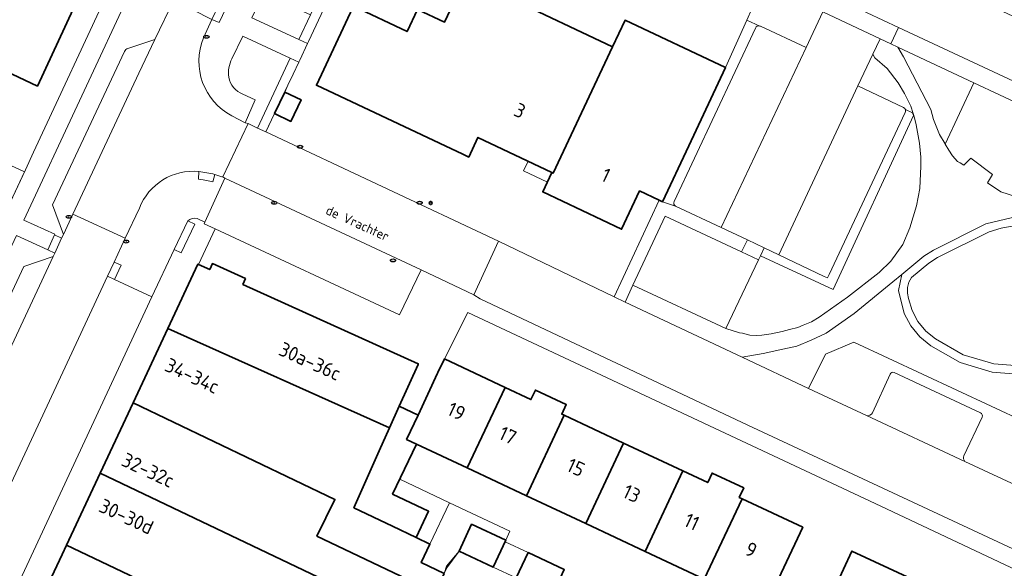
# Model space of a CAD drawing. Header units: metres. Extents: x 149984 to 156489, y 469398 to 478068.
# Tile 532 of 656: x 153874 to 153967, y 473916 to 473968. Entities that reach past the tile are written whole.
import ezdxf
from ezdxf.enums import TextEntityAlignment as Align

# ---------------------------------------------------------------- set-up
doc = ezdxf.new("R2010")
doc.units = ezdxf.units.M
doc.header["$LTSCALE"] = 0.75
for name, color, linetype, lineweight in [('B-WE-GR-BEPLANTING_CULTUUR_HEESTERS-GV', 252, 'Continuous', 18), ('B-WE-GR-HAAG-GV', 252, 'Continuous', 13), ('B-WE-GR-STRUIK-GV', 252, 'Continuous', 13), ('B-WE-IE-MEUBILAIR-S', 252, 'Continuous', 25), ('B-WE-OG-BEBOUWING-GV', 6, 'Continuous', 35), ('B-WE-OG-BEBOUWING-T18', 1, 'Continuous', 18), ('B-WE-OG-BEBOUWING_LUIFEL-GV', 6, 'Continuous', 18), ('B-WE-OG-TERREIN_BEGROEID-GV', 252, 'Continuous', 18), ('B-WE-OG-TERREIN_ERF-GV', 252, 'Continuous', 18), ('B-WE-OG-TOPOGRAFIE-T18', 7, 'Continuous', 18), ('B-WE-VH-GESLOTENVERHARDING_ASFALT-GV', 252, 'Continuous', 18), ('B-WE-VH-OPENVERHARDING_BETONELEMENT-GV', 252, 'Continuous', 18), ('B-WE-VH-OPENVERHARDING_BETONSTRAATSTEEN-GV', 252, 'Continuous', 18), ('B-WE-VH-OPENVERHARDING_STRAATBAKSTEEN-GV', 252, 'Continuous', 18), ('B-WE-VH-OPENVERHARDING_TEGEL-GV', 252, 'Continuous', 18)]:
    doc.layers.add(name, color=color, linetype=linetype, lineweight=lineweight)
doc.styles.add('NLCS-ISO', font='NLCS-ISO.ttf')
doc.styles.add('NLCS-ISO-M500-T18', font='NLCS-ISO.ttf', dxfattribs={"height": 0.9})
doc.styles.add('NLCS-ISO-M750-T18', font='NLCS-ISO.ttf', dxfattribs={"height": 1.35})

# ---------------------------------------------------------------- blocks, each defined once
blk = doc.blocks.new('SIE-MEUBILAIR_PAAL_LICHTMAST-SO')
for points in [[(-0.62, 0), (-1, 0)], [(-0.71, 0.71), (-0.44, 0.44)], [(0, 1), (0, 0.62)], [(0.44, 0.44), (0.71, 0.71)], [(1, 0), (0.62, 0)], [(-0.71, -0.71), (-0.44, -0.44)], [(0, -0.62), (0, -1)], [(0.44, -0.44), (0.71, -0.71)]]:
    blk.add_lwpolyline(points)
blk.add_circle((0, 0), 0.5)
blk = doc.blocks.new('SIE-MEUBILAIR_PUT_KOLK-SO')
blk.add_ellipse((0, 0), major_axis=(1.25, 0), ratio=0.54)
at = {"style": 'NLCS-ISO'}
blk.add_text('klk', height=0.75, dxfattribs=at).set_placement((0.03, 0), align=Align.MIDDLE_CENTER)

msp = doc.modelspace()

# ---------------------------------------------------------------- linework, layer by layer
at = {"layer": 'B-WE-GR-BEPLANTING_CULTUUR_HEESTERS-GV', "flags": 128}
for points in [[(153886.498, 473966.34), (153888.317, 473970.116), (153887.651, 473970.455), (153884.644, 473971.878), (153874.072, 473949.249), (153877.018, 473947.892), (153876.994, 473947.836), (153877.659, 473947.519), (153877.844, 473947.888), (153876.815, 473950.682), (153883.624, 473965.22)], [(153883.955, 473965.505), (153886.498, 473966.34)], [(153894.852, 473961.178), (153896.017, 473960.648), (153895.079, 473958.461), (153895.345, 473958.388), (153896.256, 473957.96), (153899.341, 473964.582), (153894.854, 473966.663), (153893.825, 473964.52)], [(153876.868, 473945.802), (153877.019, 473946.111), (153876.354, 473946.42), (153873.396, 473947.796), (153862.567, 473924.702), (153859.327, 473917.817)], [(153865.4, 473926.313), (153874.081, 473944.845), (153876.868, 473945.802)], [(153982.653, 473917.799), (153985.097, 473923.496), (153983.592, 473924.502), (153981.848, 473925.969), (153980.495, 473927.381), (153979.864, 473928.139), (153979.099, 473929.323), (153977.78, 473928.174), (153976.627, 473927.35), (153975.597, 473927.061), (153952.82, 473937.688), (153950.102, 473936.535), (153948.519, 473933.296)], [(153954.57, 473930.99), (153956.24, 473934.65)], [(153956.62, 473934.81), (153964.826, 473930.972)], [(153948.519, 473933.296), (153953.996, 473930.726)], [(153964.98, 473930.57), (153963.25, 473926.92)], [(153963.344, 473926.375), (153968.659, 473923.901)]]:
    msp.add_lwpolyline(points, dxfattribs=at)
for points in [[(153901.26, 473968.698), (153896.74, 473970.781), (153896.687, 473970.664), (153896.741, 473970.641), (153895.7, 473968.417), (153900.161, 473966.34)], [(153964.184, 473962.251), (153956.973, 473965.638), (153957.525, 473964.719), (153960.1, 473959.733), (153960.346, 473958.779), (153960.931, 473957.363), (153961.461, 473956.454), (153961.464, 473956.448)], [(153968.137, 473951.461), (153971.438, 473958.983), (153970.56, 473959.4), (153969.06, 473959.96), (153964.184, 473962.251), (153961.464, 473956.448), (153961.823, 473955.855), (153962.162, 473955.331), (153962.624, 473954.808), (153962.901, 473954.654), (153963.243, 473954.456), (153963.888, 473955.122), (153965.962, 473953.56), (153965.472, 473952.768), (153966.753, 473951.92)]]:
    msp.add_lwpolyline(points, close=True, dxfattribs=at)
at = {"layer": 'B-WE-GR-BEPLANTING_CULTUUR_HEESTERS-GV'}
for points in [[(153883.624, 473965.22, -0.214303), (153883.955, 473965.505)], [(153893.825, 473964.52, 0.150065), (153893.519, 473962.774)], [(153893.519, 473962.774, 0.2639), (153894.852, 473961.178)], [(153956.24, 473934.65, -0.358589), (153956.62, 473934.81)], [(153953.996, 473930.726, 0.389567), (153954.57, 473930.99)], [(153964.826, 473930.972, -0.402935), (153964.98, 473930.57)], [(153963.25, 473926.92, 0.326698), (153963.344, 473926.375)]]:
    msp.add_lwpolyline(points, format="xyb", dxfattribs=at)
at = {"layer": 'B-WE-GR-HAAG-GV', "flags": 128}
for points in [[(153900.98, 473965.958), (153901.076, 473966.165), (153910.17, 473985.53), (153910.975, 473987.245), (153910.102, 473987.67), (153908.108, 473983.111), (153905.884, 473978.291), (153905.759, 473978.351), (153901.26, 473968.698), (153900.161, 473966.34)], [(153897.04, 473957.593), (153899.138, 473962.039), (153899.622, 473963.063), (153900.16, 473964.202), (153899.341, 473964.582), (153896.256, 473957.96)]]:
    msp.add_lwpolyline(points, close=True, dxfattribs=at)
at = {"layer": 'B-WE-GR-STRUIK-GV', "flags": 128}
for points in [[(153900.98, 473965.958), (153901.076, 473966.165), (153910.17, 473985.53), (153910.976, 473987.245), (153910.192, 473987.627), (153908.108, 473983.111), (153905.884, 473978.291), (153905.759, 473978.351), (153901.26, 473968.698), (153900.161, 473966.34)], [(153899.138, 473962.039), (153899.622, 473963.063), (153900.16, 473964.202), (153899.341, 473964.582), (153896.256, 473957.96), (153897.04, 473957.593), (153897.859, 473959.328), (153898.825, 473961.375)], [(153950.001, 473943.901), (153945.676, 473945.96), (153944.304, 473946.61), (153943.945, 473945.853), (153950.86, 473942.668), (153958.449, 473959.144), (153958.368, 473959.389), (153957.697, 473959.711), (153957.716, 473959.637), (153957.712, 473959.527), (153957.685, 473959.446), (153950.455, 473944.086), (153950.298, 473943.769)], [(153934.337, 473951.134), (153930.067, 473941.955), (153931.109, 473941.466), (153931.845, 473943.081), (153934.926, 473949.627), (153942.157, 473946.245), (153942.72, 473947.361), (153940.233, 473948.539), (153935.888, 473950.561), (153934.662, 473950.983)]]:
    msp.add_lwpolyline(points, close=True, dxfattribs=at)
for points in [[(153967.841, 473949.491), (153965.336, 473948.881), (153960.366, 473946.396), (153959.438, 473945.81), (153957.35, 473944.084), (153957.033, 473942.581), (153957.577, 473940.399), (153958.212, 473939.211), (153959.066, 473938.171), (153960.108, 473937.318), (153962.874, 473935.749), (153965.92, 473934.837), (153971.97, 473934.345)], [(153972.11, 473935.153), (153966.074, 473935.622), (153963.185, 473936.486), (153960.565, 473937.975), (153959.644, 473938.725), (153958.887, 473939.64), (153958.324, 473940.686), (153957.977, 473941.821), (153957.882, 473942.328), (153957.9, 473942.844), (153958.031, 473943.344), (153958.266, 473943.803), (153959.919, 473945.169), (153960.747, 473945.692), (153965.641, 473948.139), (153966.794, 473948.465), (153967.969, 473948.701)]]:
    msp.add_lwpolyline(points, dxfattribs=at)
at = {"layer": 'B-WE-OG-BEBOUWING-GV', "flags": 128}
for points in [[(153873.11, 473971.876), (153869.688, 473964.604), (153868.899, 473962.926), (153870.954, 473961.959), (153871.742, 473963.638), (153875.365, 473961.937), (153878.771, 473969.213)], [(153924.172, 473953.757), (153924.292, 473953.701), (153929.931, 473965.666), (153920.007, 473970.364), (153915.978, 473972.23), (153913.992, 473968.005), (153911.415, 473969.205), (153910.428, 473967.106), (153905.358, 473969.502), (153905.296, 473969.371), (153901.835, 473962.021), (153915.722, 473955.474), (153915.855, 473955.411), (153916.277, 473955.213), (153917.155, 473957.075)], [(153924.172, 473953.757), (153923.299, 473951.904), (153930.774, 473948.381), (153932.478, 473951.999), (153934.337, 473951.134), (153934.662, 473950.983), (153937.164, 473956.292), (153940.648, 473963.683), (153931.116, 473968.178), (153929.931, 473965.666), (153924.292, 473953.701)], [(153898.825, 473961.375), (153897.859, 473959.328), (153899.411, 473958.596), (153900.376, 473960.643)], [(153894.846, 473943.131), (153895.104, 473943.706), (153891.969, 473945.118), (153891.71, 473944.544), (153890.648, 473945.023), (153890.581, 473945.053), (153887.74, 473938.979), (153908.777, 473929.558), (153909.696, 473931.609), (153911.47, 473935.572), (153911.496, 473935.63)], [(153913.962, 473915.75), (153911.769, 473916.796), (153912.603, 473918.544), (153911.289, 473919.171), (153909.05, 473920.239), (153905.386, 473921.987), (153907.799, 473927.375), (153908.777, 473929.558), (153887.74, 473938.979), (153884.438, 473931.92), (153903.582, 473922.783), (153901.887, 473919.299), (153913.101, 473913.947)], [(153916.146, 473925.758), (153919.723, 473933.381), (153913.966, 473936.081), (153913.361, 473934.79), (153913.357, 473934.782), (153913.333, 473934.73), (153911.477, 473930.773), (153910.391, 473928.458), (153911.321, 473928.022)], [(153919.723, 473933.381), (153916.146, 473925.758), (153921.764, 473923.121), (153925.343, 473930.746), (153925.102, 473930.859), (153925.527, 473931.764), (153922.603, 473933.136), (153922.178, 473932.23)], [(153901.887, 473919.299), (153903.582, 473922.783), (153884.438, 473931.92), (153881.328, 473925.272), (153911.609, 473910.819), (153913.101, 473913.947)], [(153905.386, 473921.987), (153909.05, 473920.239), (153911.289, 473919.171), (153912.477, 473921.662), (153909.06, 473923.288), (153911.321, 473928.022), (153910.391, 473928.458), (153911.477, 473930.773), (153909.696, 473931.609), (153908.777, 473929.558), (153907.799, 473927.375)], [(153925.343, 473930.746), (153921.764, 473923.121), (153927.383, 473920.484), (153930.962, 473928.111)], [(153927.383, 473920.484), (153933.002, 473917.847), (153936.581, 473925.475), (153930.962, 473928.111)], [(153911.609, 473910.819), (153881.328, 473925.272), (153878.14, 473918.456), (153902.622, 473906.772), (153908.368, 473904.029)], [(153933.002, 473917.847), (153938.62, 473915.21), (153942.201, 473922.84), (153941.942, 473922.961), (153942.363, 473923.858), (153939.366, 473925.263), (153938.945, 473924.366), (153936.581, 473925.475)], [(153938.62, 473915.21), (153944.375, 473912.51), (153947.954, 473920.142), (153942.201, 473922.84)], [(153918.593, 473916.366), (153919.787, 473918.909), (153916.556, 473920.424), (153915.363, 473917.88)], [(153877.718, 473917.555), (153874.951, 473911.64), (153899.381, 473899.981), (153899.95, 473901.173), (153902.622, 473906.772), (153878.14, 473918.456)], [(153924.214, 473913.731), (153925.342, 473916.134), (153921.91, 473917.743), (153920.783, 473915.339)], [(153955.136, 473908.432), (153958.289, 473915.259), (153952.615, 473917.88), (153949.462, 473911.053), (153948.791, 473909.6), (153951.918, 473908.156), (153954.465, 473906.979)]]:
    msp.add_lwpolyline(points, close=True, dxfattribs=at)
at = {"layer": 'B-WE-OG-BEBOUWING_LUIFEL-GV', "flags": 128}
for points in [[(153874.138, 473953.799), (153872.017, 473954.786), (153870.251, 473951.011), (153872.351, 473949.959)], [(153921.909, 473954.827), (153921.471, 473953.897), (153923.735, 473952.831), (153924.172, 473953.757)], [(153909.736, 473924.706), (153909.06, 473923.289), (153912.476, 473921.659), (153911.289, 473919.171), (153912.603, 473918.544), (153914.466, 473922.449)], [(153916.556, 473920.424), (153919.787, 473918.909), (153920.189, 473919.765), (153914.466, 473922.449), (153912.603, 473918.544), (153911.769, 473916.796), (153913.962, 473915.75), (153914.215, 473916.28), (153915.363, 473917.88)], [(153921.91, 473917.743), (153919.721, 473918.769), (153918.593, 473916.366), (153920.783, 473915.339)]]:
    msp.add_lwpolyline(points, close=True, dxfattribs=at)
at = {"layer": 'B-WE-OG-TERREIN_BEGROEID-GV', "flags": 128}
msp.add_lwpolyline([(153958.368, 473959.389), (153958.449, 473959.144), (153950.86, 473942.668), (153943.945, 473945.853), (153943.772, 473945.49), (153940.66, 473938.961), (153941.946, 473938.555), (153942.257, 473938.526), (153942.955, 473938.352), (153943.554, 473938.302), (153944.077, 473938.327), (153944.95, 473938.452), (153946.022, 473938.676), (153946.695, 473938.875), (153947.493, 473939.075), (153947.992, 473939.274), (153948.789, 473939.598), (153949.503, 473940.051), (153952.204, 473941.946), (153955.209, 473944.281), (153956.318, 473945.336), (153957.452, 473946.944), (153958.128, 473948.506), (153958.764, 473950.594), (153959.055, 473952.243), (153959.172, 473954.348), (153959.146, 473955.193), (153959.022, 473956.545), (153958.719, 473958.266), (153958.557, 473958.927), (153958.441, 473959.349), (153958.221, 473960.048), (153957.601, 473961.226), (153956.997, 473962.231), (153955.958, 473963.605), (153954.785, 473964.611), (153954.6, 473964.95), (153953.191, 473961.955), (153957.507, 473959.912), (153957.55, 473959.89), (153957.615, 473959.84), (153957.696, 473959.715), (153957.697, 473959.711)], close=True, dxfattribs=at)
for points in [[(153967.969, 473948.701), (153966.794, 473948.465), (153965.641, 473948.139), (153960.747, 473945.692), (153959.919, 473945.169), (153958.266, 473943.803), (153958.031, 473943.344), (153957.9, 473942.844), (153957.882, 473942.328), (153957.977, 473941.821), (153958.324, 473940.686), (153958.887, 473939.64), (153959.644, 473938.725), (153960.565, 473937.975), (153963.185, 473936.486), (153966.074, 473935.622), (153972.11, 473935.153)], [(153971.97, 473934.345), (153965.92, 473934.837), (153962.874, 473935.749), (153960.108, 473937.318), (153959.066, 473938.171), (153958.212, 473939.211), (153957.577, 473940.399), (153957.033, 473942.581), (153957.35, 473944.084), (153956.515, 473943.394), (153952.847, 473940.396), (153950.166, 473938.52), (153948.764, 473937.878), (153947.393, 473937.28), (153946.072, 473937.005), (153944.205, 473936.597), (153942.213, 473936.255), (153948.519, 473933.296), (153950.102, 473936.535), (153952.82, 473937.688), (153975.597, 473927.061)]]:
    msp.add_lwpolyline(points, dxfattribs=at)
at = {"layer": 'B-WE-OG-TERREIN_ERF-GV', "flags": 128}
for points in [[(153872.017, 473954.786), (153871.304, 473953.262), (153870.251, 473951.011), (153872.351, 473949.959), (153874.236, 473954.01), (153875.012, 473955.677), (153882.313, 473971.364), (153881.923, 473972.362), (153881.609, 473973.165), (153846.177, 473989.761), (153844.697, 473989.759), (153834.53, 473968.048), (153836.837, 473966.744), (153837.971, 473969.168), (153843.586, 473966.54), (153849.185, 473963.919), (153848.603, 473962.722), (153854.113, 473960.042), (153859.578, 473957.384), (153860.102, 473958.505), (153865.61, 473955.926), (153866.324, 473957.452)], [(153862.06, 473977.076), (153867.585, 473974.476), (153873.11, 473971.876), (153878.771, 473969.213), (153875.365, 473961.937), (153871.742, 473963.638), (153870.954, 473961.959), (153868.899, 473962.926), (153863.374, 473965.522), (153864.162, 473967.2), (153858.635, 473969.796), (153853.108, 473972.393), (153847.581, 473974.989), (153842.032, 473977.596), (153841.935, 473977.642), (153845.348, 473984.938), (153851.009, 473982.275), (153856.534, 473979.675)]]:
    msp.add_lwpolyline(points, close=True, dxfattribs=at)
for points in [[(153910.17, 473985.53), (153901.076, 473966.165), (153900.98, 473965.958), (153900.252, 473964.398), (153900.16, 473964.202), (153899.622, 473963.063), (153899.138, 473962.039), (153898.825, 473961.375), (153900.376, 473960.643), (153899.411, 473958.596), (153897.859, 473959.328), (153897.04, 473957.593), (153919.11, 473947.237), (153930.067, 473941.955), (153934.337, 473951.134), (153932.478, 473951.999), (153930.774, 473948.381), (153923.299, 473951.904), (153924.172, 473953.757), (153917.155, 473957.075), (153916.277, 473955.213), (153915.855, 473955.411), (153915.722, 473955.474), (153901.835, 473962.021), (153905.296, 473969.371)], [(153905.358, 473969.502), (153910.428, 473967.106), (153911.415, 473969.205), (153913.992, 473968.005), (153915.978, 473972.23)], [(153920.007, 473970.364), (153929.931, 473965.666), (153931.116, 473968.178), (153940.648, 473963.683), (153942.671, 473968.193), (153943.144, 473969.247)], [(153978.28, 473911.32), (153954.84, 473922.38), (153916.2, 473940.49), (153913.966, 473936.081), (153919.723, 473933.381), (153922.178, 473932.23), (153922.603, 473933.136), (153925.527, 473931.764), (153925.102, 473930.859), (153925.343, 473930.746), (153930.962, 473928.111), (153936.581, 473925.475), (153938.945, 473924.366), (153939.366, 473925.263), (153942.363, 473923.858), (153941.942, 473922.961), (153942.201, 473922.84), (153947.954, 473920.142), (153944.375, 473912.51)], [(153938.62, 473915.21), (153933.002, 473917.847), (153927.383, 473920.484), (153921.764, 473923.121), (153916.146, 473925.758), (153911.321, 473928.022), (153909.06, 473923.288), (153912.477, 473921.662), (153911.289, 473919.171), (153912.603, 473918.544), (153911.769, 473916.796), (153913.962, 473915.75), (153914.174, 473916.458), (153915.363, 473917.88), (153916.556, 473920.424), (153919.787, 473918.909), (153918.593, 473916.366), (153920.783, 473915.339), (153921.91, 473917.743), (153925.342, 473916.134)], [(153949.462, 473911.053), (153952.615, 473917.88), (153958.289, 473915.259)]]:
    msp.add_lwpolyline(points, dxfattribs=at)
at = {"layer": 'B-WE-VH-GESLOTENVERHARDING_ASFALT-GV', "flags": 128}
msp.add_lwpolyline([(153968.137, 473951.461), (153966.753, 473951.92), (153965.472, 473952.768), (153965.962, 473953.56), (153963.888, 473955.122), (153963.243, 473954.456), (153962.901, 473954.654), (153962.624, 473954.808), (153962.162, 473955.331), (153961.823, 473955.855), (153961.464, 473956.448), (153961.461, 473956.454), (153960.931, 473957.363), (153960.346, 473958.779), (153960.1, 473959.733), (153957.525, 473964.719), (153956.973, 473965.638), (153956.312, 473965.948), (153955.294, 473966.426), (153954.6, 473964.95), (153954.785, 473964.611), (153955.958, 473963.605), (153956.997, 473962.231), (153957.601, 473961.226), (153958.221, 473960.048), (153958.441, 473959.349), (153958.557, 473958.927), (153958.719, 473958.266), (153959.022, 473956.545), (153959.146, 473955.193), (153959.172, 473954.348), (153959.055, 473952.243), (153958.764, 473950.594), (153958.128, 473948.506), (153957.452, 473946.944), (153956.318, 473945.336), (153955.209, 473944.281), (153952.204, 473941.946), (153949.503, 473940.051), (153948.789, 473939.598), (153947.992, 473939.274), (153947.493, 473939.075), (153946.695, 473938.875), (153946.022, 473938.676), (153944.95, 473938.452), (153944.077, 473938.327), (153943.554, 473938.302), (153942.955, 473938.352), (153942.257, 473938.526), (153941.946, 473938.555), (153940.66, 473938.961), (153931.845, 473943.081), (153931.109, 473941.466), (153942.213, 473936.255), (153944.205, 473936.597), (153946.072, 473937.005), (153947.393, 473937.28), (153948.764, 473937.878), (153950.166, 473938.52), (153952.847, 473940.396), (153956.515, 473943.394), (153957.35, 473944.084), (153959.438, 473945.81), (153960.366, 473946.396), (153965.336, 473948.881), (153967.841, 473949.491)], dxfattribs=at)
at = {"layer": 'B-WE-VH-OPENVERHARDING_BETONELEMENT-GV', "flags": 128}
for points in [[(153893.251, 473969.296), (153892.594, 473969.634), (153891.927, 473968.26), (153892.609, 473967.968)], [(153888.348, 473946.464), (153889.016, 473946.145), (153890.304, 473948.846), (153889.636, 473949.165)], [(153877.659, 473947.519), (153876.994, 473947.836), (153876.354, 473946.42), (153877.019, 473946.111)], [(153882.65, 473945.268), (153882.023, 473943.913), (153882.696, 473943.604), (153883.322, 473944.957)]]:
    msp.add_lwpolyline(points, close=True, dxfattribs=at)
msp.add_lwpolyline([(153890.683, 473953.835), (153890.639, 473953.12), (153891.102, 473953.048), (153891.562, 473952.96), (153892.019, 473952.855), (153892.184, 473953.572)], dxfattribs=at)
at = {"layer": 'B-WE-VH-OPENVERHARDING_BETONELEMENT-GV'}
msp.add_lwpolyline([(153892.184, 473953.572, 0.024482), (153890.683, 473953.835)], format="xyb", dxfattribs=at)
at = {"layer": 'B-WE-VH-OPENVERHARDING_BETONSTRAATSTEEN-GV', "flags": 128}
for points in [[(153948.879, 473969.439), (153949.87, 473968.973), (153955.294, 473966.426), (153956.312, 473965.948), (153957.046, 473967.494), (153949.609, 473970.983)], [(153953.191, 473961.955), (153954.6, 473964.95), (153955.294, 473966.426), (153949.87, 473968.973), (153948.28, 473965.584), (153940.233, 473948.539), (153942.72, 473947.361), (153944.304, 473946.61), (153945.676, 473945.96)], [(153893.156, 473953.206), (153891.254, 473949.059), (153891.179, 473948.896), (153892.236, 473948.404), (153909.713, 473940.275), (153911.761, 473944.535)], [(153866.505, 473910.733), (153870.724, 473908.77), (153886.227, 473941.983), (153882.696, 473943.604), (153882.023, 473943.913), (153871.178, 473920.724)]]:
    msp.add_lwpolyline(points, close=True, dxfattribs=at)
for points in [[(153877.844, 473947.888), (153878.739, 473949.797), (153885.003, 473963.153), (153886.498, 473966.34), (153883.955, 473965.505)], [(153883.624, 473965.22), (153876.815, 473950.682), (153877.844, 473947.888)], [(153919.11, 473947.237), (153916.754, 473942.144), (153917.36, 473941.78), (153942.76, 473929.8), (153972.14, 473916.1), (153978.79, 473912.87), (153979.33, 473912.56), (153979.721, 473912.215), (153982.653, 473917.799)], [(153980.61, 473918.33), (153978.168, 473919.448), (153968.659, 473923.901), (153963.344, 473926.375), (153953.996, 473930.726), (153948.519, 473933.296), (153942.213, 473936.255), (153931.109, 473941.466), (153930.067, 473941.955), (153919.11, 473947.237)], [(153866.356, 473923.381), (153876.868, 473945.802), (153874.081, 473944.845), (153865.4, 473926.313)], [(153956.24, 473934.65), (153954.57, 473930.99)], [(153964.826, 473930.972), (153956.62, 473934.81)], [(153953.996, 473930.726), (153963.344, 473926.375)], [(153963.25, 473926.92), (153964.98, 473930.57)]]:
    msp.add_lwpolyline(points, dxfattribs=at)
at = {"layer": 'B-WE-VH-OPENVERHARDING_BETONSTRAATSTEEN-GV'}
for points in [[(153883.955, 473965.505, 0.214303), (153883.624, 473965.22)], [(153956.62, 473934.81, 0.358589), (153956.24, 473934.65)], [(153954.57, 473930.99, -0.389567), (153953.996, 473930.726)], [(153964.98, 473930.57, 0.402935), (153964.826, 473930.972)], [(153963.344, 473926.375, -0.326698), (153963.25, 473926.92)]]:
    msp.add_lwpolyline(points, format="xyb", dxfattribs=at)
at = {"layer": 'B-WE-VH-OPENVERHARDING_STRAATBAKSTEEN-GV', "flags": 128}
for points in [[(153997.683, 473954.671), (153994.863, 473956.003), (153994.185, 473956.325), (153980.748, 473962.586), (153948.768, 473977.484), (153912.795, 473994.529), (153910.529, 473989.372), (153916.215, 473986.643), (153949.609, 473970.983), (153957.046, 473967.494), (153985.01, 473954.43), (153988.1, 473953.01), (153994.88, 473949.8), (153996.17, 473949.11), (153996.843, 473948.599), (153999.44, 473954.148)], [(153891.118, 473966.504), (153891.927, 473968.26), (153888.317, 473970.116), (153886.498, 473966.34), (153885.003, 473963.153), (153878.739, 473949.797), (153883.705, 473947.514), (153885.04, 473950.356)], [(153895.345, 473958.388), (153895.079, 473958.461), (153893.807, 473959.105)], [(153892.184, 473953.572), (153892.877, 473953.345), (153892.968, 473953.333), (153895.345, 473958.388)], [(153871.178, 473920.724), (153882.023, 473943.913), (153882.65, 473945.268), (153883.705, 473947.514), (153878.739, 473949.797), (153877.844, 473947.888), (153877.659, 473947.519), (153877.019, 473946.111), (153876.868, 473945.802), (153866.356, 473923.381)]]:
    msp.add_lwpolyline(points, dxfattribs=at)
at = {"layer": 'B-WE-VH-OPENVERHARDING_STRAATBAKSTEEN-GV'}
for points in [[(153893.807, 473959.105, -0.383993), (153891.118, 473966.504)], [(153885.04, 473950.356, -0.338973), (153890.683, 473953.835)], [(153890.683, 473953.835, -0.024482), (153892.184, 473953.572)]]:
    msp.add_lwpolyline(points, format="xyb", dxfattribs=at)
at = {"layer": 'B-WE-VH-OPENVERHARDING_STRAATBAKSTEEN-GV', "flags": 128}
msp.add_lwpolyline([(153897.04, 473957.593), (153896.256, 473957.96), (153895.345, 473958.388), (153892.968, 473953.333), (153893.156, 473953.206), (153911.761, 473944.535), (153916.754, 473942.144), (153919.11, 473947.237)], close=True, dxfattribs=at)
at = {"layer": 'B-WE-VH-OPENVERHARDING_TEGEL-GV', "flags": 128}
for points in [[(153893.825, 473964.52), (153894.854, 473966.663), (153899.341, 473964.582), (153900.16, 473964.202), (153900.252, 473964.398), (153900.98, 473965.958), (153900.161, 473966.34), (153895.7, 473968.417), (153896.741, 473970.641), (153896.687, 473970.664), (153896.74, 473970.781), (153901.264, 473980.501), (153905.759, 473978.351), (153905.884, 473978.291), (153908.108, 473983.111), (153903.539, 473985.284), (153903.944, 473986.13), (153905.696, 473989.728)], [(153890.29, 473986.612), (153888.895, 473987.246), (153882.964, 473974.643), (153881.923, 473972.362), (153882.313, 473971.364), (153875.012, 473955.677), (153874.236, 473954.01), (153872.351, 473949.959), (153871.516, 473948.314), (153869.385, 473943.724), (153868.547, 473941.971), (153866.368, 473937.339), (153863.816, 473931.915), (153861.446, 473926.876), (153859.687, 473926.114), (153862.567, 473924.702), (153873.396, 473947.796), (153876.354, 473946.42), (153876.994, 473947.836), (153877.018, 473947.892), (153874.072, 473949.249), (153884.644, 473971.878), (153887.651, 473970.455)], [(153902.418, 473986.875), (153902.277, 473986.593), (153902.212, 473986.465), (153902.879, 473986.135), (153902.244, 473984.78), (153901.586, 473985.08), (153899.904, 473981.484), (153900.301, 473981.286), (153895.41, 473970.763), (153895.015, 473970.977), (153894.91, 473970.737), (153892.723, 473969.903), (153892.594, 473969.634), (153893.251, 473969.296), (153892.609, 473967.968), (153891.927, 473968.26), (153891.118, 473966.504)], [(153943.905, 473967.619), (153942.671, 473968.193), (153940.648, 473963.683), (153937.164, 473956.292), (153934.662, 473950.983)], [(153935.762, 473951.015), (153943.467, 473967.441)], [(153943.467, 473967.441), (153935.762, 473951.015)], [(153935.888, 473950.561), (153940.233, 473948.539), (153948.28, 473965.584), (153943.947, 473967.6), (153943.905, 473967.619)], [(153893.807, 473959.105), (153895.079, 473958.461), (153896.017, 473960.648), (153894.852, 473961.178)], [(153890.512, 473949.386), (153891.254, 473949.059), (153893.156, 473953.206)], [(153893.156, 473953.206), (153892.968, 473953.333), (153892.877, 473953.345), (153892.184, 473953.572), (153892.019, 473952.855), (153891.562, 473952.96), (153891.102, 473953.048), (153890.639, 473953.12), (153890.683, 473953.835)], [(153885.04, 473950.356), (153883.705, 473947.514), (153882.65, 473945.268), (153883.322, 473944.957), (153882.696, 473943.604), (153886.227, 473941.983), (153888.348, 473946.464), (153889.636, 473949.165)], [(153934.662, 473950.983), (153935.888, 473950.561)], [(153892.236, 473948.404), (153891.179, 473948.896), (153891.254, 473949.059), (153890.512, 473949.386)], [(153889.636, 473949.165), (153890.304, 473948.846), (153889.016, 473946.145), (153888.348, 473946.464), (153886.227, 473941.983), (153870.724, 473908.77), (153869.834, 473906.846), (153870.494, 473906.541), (153869.869, 473905.19), (153869.197, 473905.501), (153868.44, 473903.877), (153870.258, 473903.029), (153870.796, 473902.775), (153870.933, 473903.065), (153871.654, 473904.591), (153874.951, 473911.64), (153877.718, 473917.555), (153878.14, 473918.456), (153881.328, 473925.272), (153884.438, 473931.92), (153887.74, 473938.979), (153890.581, 473945.053), (153890.648, 473945.023), (153892.236, 473948.404)], [(153972.14, 473916.1), (153942.76, 473929.8), (153917.36, 473941.78), (153916.754, 473942.144), (153911.761, 473944.535), (153909.713, 473940.275), (153892.236, 473948.404), (153890.648, 473945.023), (153891.71, 473944.544), (153891.969, 473945.118), (153895.104, 473943.706), (153894.846, 473943.131), (153911.496, 473935.63), (153911.47, 473935.572), (153909.696, 473931.609), (153911.477, 473930.773), (153913.333, 473934.73), (153913.357, 473934.782), (153913.361, 473934.79), (153913.966, 473936.081), (153916.2, 473940.49), (153954.84, 473922.38), (153978.28, 473911.32)], [(153920.783, 473915.339), (153918.593, 473916.366), (153915.363, 473917.88), (153914.174, 473916.458), (153913.962, 473915.75)]]:
    msp.add_lwpolyline(points, dxfattribs=at)
for points in [[(153948.28, 473965.584), (153949.87, 473968.973), (153948.879, 473969.439), (153944.239, 473971.619), (153943.552, 473970.131), (153943.144, 473969.247), (153942.671, 473968.193), (153943.905, 473967.619), (153943.947, 473967.6)], [(153964.184, 473962.251), (153969.06, 473959.96), (153970.56, 473959.4), (153971.438, 473958.983), (153985, 473952.54), (153996.02, 473946.84), (153996.843, 473948.599), (153996.17, 473949.11), (153994.88, 473949.8), (153988.1, 473953.01), (153985.01, 473954.43), (153957.046, 473967.494), (153956.312, 473965.948), (153956.973, 473965.638)], [(153957.697, 473959.711), (153957.696, 473959.715), (153957.615, 473959.84), (153957.55, 473959.89), (153957.507, 473959.912), (153953.191, 473961.955), (153945.676, 473945.96), (153950.001, 473943.901), (153950.298, 473943.769), (153950.455, 473944.086), (153957.685, 473959.446), (153957.712, 473959.527), (153957.716, 473959.637)], [(153931.845, 473943.081), (153940.66, 473938.961), (153943.772, 473945.49), (153942.157, 473946.245), (153934.926, 473949.627)], [(153944.304, 473946.61), (153942.72, 473947.361), (153942.157, 473946.245), (153943.772, 473945.49), (153943.945, 473945.853)]]:
    msp.add_lwpolyline(points, close=True, dxfattribs=at)
at = {"layer": 'B-WE-VH-OPENVERHARDING_TEGEL-GV'}
for points in [[(153943.467, 473967.441, -0.396694), (153943.905, 473967.619)], [(153943.905, 473967.619, 0.396694), (153943.467, 473967.441)], [(153891.118, 473966.504, 0.383993), (153893.807, 473959.105)], [(153893.519, 473962.774, -0.150065), (153893.825, 473964.52)], [(153894.852, 473961.178, -0.2639), (153893.519, 473962.774)], [(153890.683, 473953.835, 0.338973), (153885.04, 473950.356)], [(153935.888, 473950.561, -0.413997), (153935.762, 473951.015)], [(153935.762, 473951.015, 0.413997), (153935.888, 473950.561)], [(153890.512, 473949.386, 0.256643), (153889.636, 473949.165)], [(153889.636, 473949.165, -0.256643), (153890.512, 473949.386)]]:
    msp.add_lwpolyline(points, format="xyb", dxfattribs=at)

# ---------------------------------------------------------------- block references
at = {"layer": 'B-WE-IE-MEUBILAIR-S', "xscale": 0.2, "yscale": 0.2, "zscale": 0.2}
for name, p in [('SIE-MEUBILAIR_PUT_KOLK-SO', (153891.397, 473966.608)), ('SIE-MEUBILAIR_PUT_KOLK-SO', (153900.281, 473956.191)), ('SIE-MEUBILAIR_PUT_KOLK-SO', (153897.828, 473950.871)), ('SIE-MEUBILAIR_PUT_KOLK-SO', (153911.626, 473950.889)), ('SIE-MEUBILAIR_PAAL_LICHTMAST-SO', (153912.667, 473950.858)), ('SIE-MEUBILAIR_PUT_KOLK-SO', (153878.36, 473949.547)), ('SIE-MEUBILAIR_PUT_KOLK-SO', (153883.796, 473947.202)), ('SIE-MEUBILAIR_PUT_KOLK-SO', (153909.098, 473945.423))]:
    msp.add_blockref(name, p, dxfattribs=at)

# ---------------------------------------------------------------- texts
at = {"layer": 'B-WE-OG-BEBOUWING-T18', "style": 'NLCS-ISO-M750-T18'}
for s, rotation, p in [('3', 334.7, (153921.131, 473959.619)), ('1', 334.8, (153929.29, 473953.502)), ('30a-36c', 335.8, (153901.226, 473935.87)), ('34-34c', 334.9, (153890.057, 473934.491)), ('19', 334.9, (153915.119, 473931.122)), ('17', 334.9, (153919.987, 473928.839)), ('32-32c', 335, (153885.874, 473925.549)), ('15', 334.9, (153926.443, 473925.812)), ('13', 334.9, (153931.745, 473923.325)), ('30-30d', 335, (153883.816, 473921.151)), ('11', 334.9, (153937.433, 473920.658)), ('9', 334.9, (153943.069, 473918.015))]:
    msp.add_text(s, height=1.35, rotation=rotation, dxfattribs=at).set_placement(p, align=Align.MIDDLE)
at = {"layer": 'B-WE-OG-TOPOGRAFIE-T18', "style": 'NLCS-ISO-M500-T18'}
msp.add_text('de Vrachter', height=0.9, rotation=335.7, dxfattribs=at).set_placement((153905.737, 473948.948), align=Align.MIDDLE)

doc.saveas('drawing.dxf')
